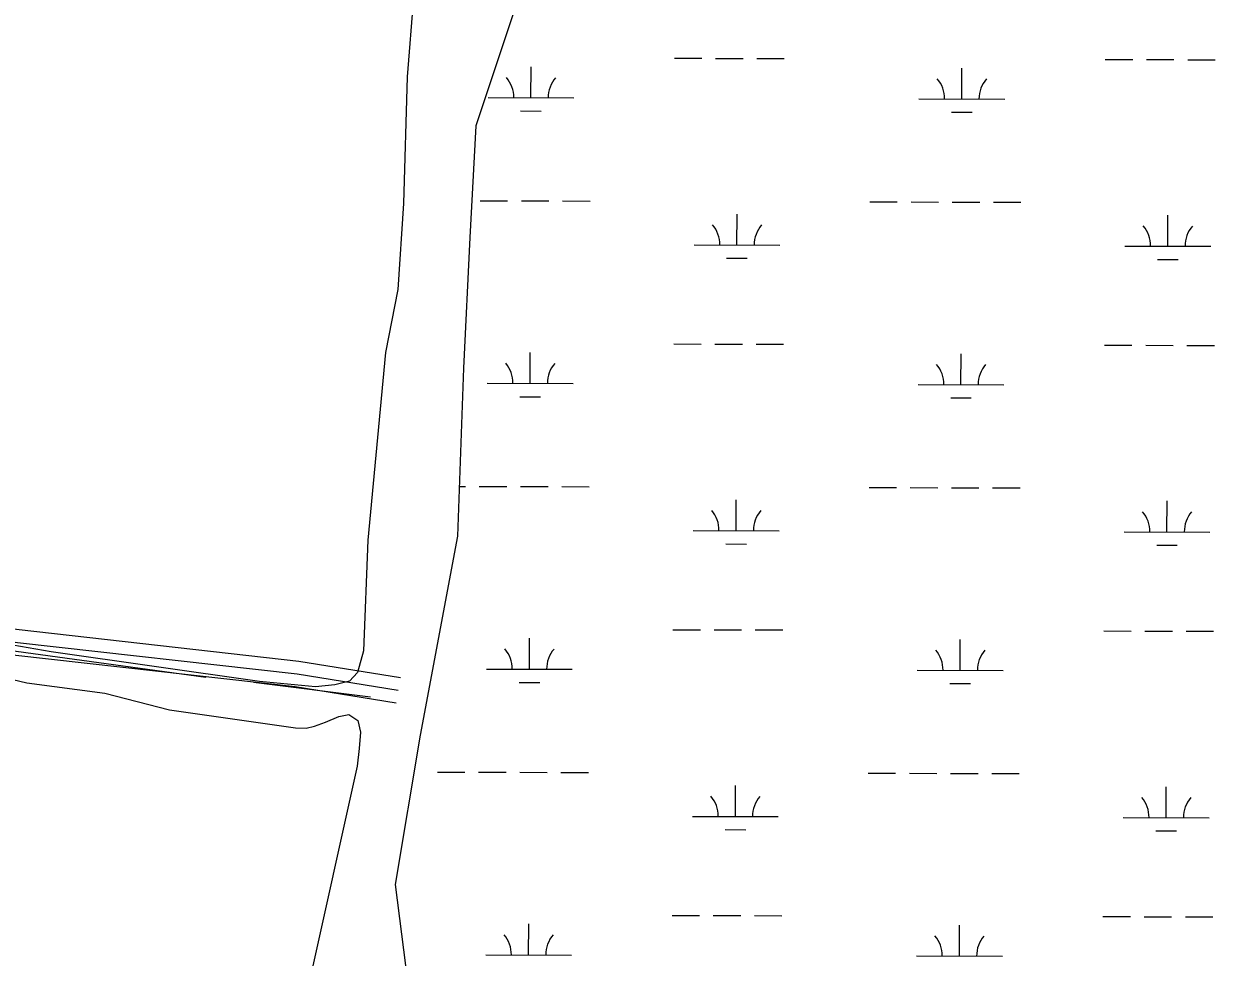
# Model space of a CAD drawing. Extents: x 3161615 to 3199515, y 867541 to 892976.
# Drawn here: x 3181719 to 3183107, y 874241 to 875328 of the extents above; entities that cross this region are included whole.
import ezdxf

# ---------------------------------------------------------------- set-up
doc = ezdxf.new("R2010")
doc.units = 0
for name, color, linetype in [('V-ROAD-CNTR', 7, 'Continuous'), ('V-SITE-VEGE', 7, 'Continuous'), ('V-TOPO-SHOR', 7, 'Continuous'), ('V-WETL-SWMP', 7, 'Continuous')]:
    doc.layers.add(name, color=color, linetype=linetype)

msp = doc.modelspace()

# ---------------------------------------------------------------- linework, layer by layer
at = {"layer": 'V-ROAD-CNTR'}
for points in [[(3180809.1, 874768.6), (3180852.5, 874753.8), (3180882.1, 874728.2), (3180972.2, 874717.6), (3181182.3, 874679.4), (3181400.8, 874648.7), (3181711.8, 874607.4), (3182037.5, 874570.8), (3182155.4, 874551.8)], [(3180841.7, 874773.3), (3180860.1, 874767.1), (3180888.4, 874742.5), (3180974.4, 874732.5), (3181184.7, 874694.2), (3181402.8, 874663.6), (3181713.6, 874622.3), (3182039.5, 874585.7), (3182157.8, 874566.6)], [(3180836.4, 874743.4), (3180844.9, 874740.5), (3180875.8, 874713.8), (3180970, 874702.8), (3181179.9, 874664.6), (3181398.8, 874633.9), (3181709.9, 874592.5), (3182035.4, 874556), (3182153, 874537)]]:
    msp.add_lwpolyline(points, dxfattribs=at)
msp.add_spline([(3181142.9, 878745.8), (3181227.8, 878744.4), (3181287.2, 878734.5), (3181333.6, 878705.1), (3181384.3, 878697.1), (3181461, 878704.2), (3181526.8, 878723.9), (3181588.6, 878750.2), (3181691.6, 878808), (3181778.8, 878848.8), (3181891.1, 878885.3), (3181969.5, 878895), (3182042.6, 878893.6), (3182129.5, 878862.2), (3182187.3, 878804.8), (3182219.9, 878725.3), (3182228.6, 878665.3), (3182190.5, 878564.7), (3182134.6, 878480), (3182037.4, 878289.3), (3181973.4, 878091.5), (3181909.3, 877890.6), (3181841, 877673.2), (3181776.7, 877483.3), (3181717.1, 877305.8), (3181625.4, 877110.4), (3181564.3, 876946.2), (3181516.6, 876794.5), (3181466.3, 876661.7), (3181419.4, 876520.9), (3181351.7, 876343.8), (3181283.7, 876183.7), (3181207.7, 876034.9), (3181135.3, 875907.4), (3181063.8, 875793.7), (3180985.2, 875585.5), (3180930.6, 875426.9), (3180871.9, 875270.8), (3180807.9, 875086.5), (3180804, 874968.2), (3180830.5, 874831.4), (3180789.6, 874606.7), (3180731.2, 874459.8), (3180620.4, 874345.6), (3180437.1, 874039.4), (3180337.9, 873789.7), (3180301.3, 873695.1)], degree=3, dxfattribs=at)
at = {"layer": 'V-SITE-VEGE'}
for p, q in [((3182195.5, 875632), (3182165.7, 875265.9)), ((3182165.7, 875265.9), (3182161.5, 875118.6)), ((3182161.5, 875118.6), (3182154.7, 875018.2)), ((3182154.7, 875018.2), (3182140.3, 874945.1)), ((3182140.3, 874945.1), (3182120, 874726.6)), ((3182120, 874726.6), (3182115, 874597.8)), ((3181751.1, 874596.6), (3181609.4, 874620.9)), ((3181993.8, 874561.9), (3181751.1, 874596.6)), ((3182115, 874597.8), (3182107.7, 874572.3)), ((3181654.5, 874576.1), (3181722.5, 874560.5)), ((3182107.7, 874572.3), (3182098.7, 874562.3)), ((3181722.5, 874560.5), (3181813.5, 874548.5)), ((3182058.9, 874555.8), (3181993.8, 874561.9)), ((3182081.4, 874558), (3182058.9, 874555.8)), ((3182098.7, 874562.3), (3182081.4, 874558)), ((3181813.5, 874548.5), (3181888.8, 874528.9)), ((3181888.8, 874528.9), (3182035.5, 874507.8)), ((3182057.7, 874509.9), (3182070.7, 874514.7)), ((3182070.7, 874514.7), (3182086.3, 874521.2)), ((3182086.3, 874521.2), (3182097.9, 874523.4)), ((3182097.9, 874523.4), (3182108.1, 874516.3)), ((3182108.1, 874516.3), (3182111.5, 874503)), ((3182035.5, 874507.8), (3182047.9, 874507.7)), ((3182047.9, 874507.7), (3182057.7, 874509.9)), ((3182111.5, 874503), (3182110, 874483.7)), ((3182110, 874483.7), (3182107.4, 874463.5)), ((3182107.4, 874463.5), (3182004.1, 873997))]:
    msp.add_line(p, q, dxfattribs=at)
at = {"layer": 'V-TOPO-SHOR'}
msp.add_line((3181986.9, 874561.3), (3182123.2, 874544.2), dxfattribs=at)
msp.add_lwpolyline([(3181304.9, 873447.5), (3181291.2, 873519.9), (3181297.4, 873725.8), (3181314.2, 873773), (3181342.2, 873834.1), (3181395.2, 873906.3), (3181448.3, 873970.2), (3181509.7, 874039.6), (3181543.2, 874086.8), (3181604.8, 874236.8), (3181633.1, 874412), (3181661.5, 874603.9), (3181931.3, 874567)], dxfattribs=at)
at = {"layer": 'V-WETL-SWMP'}
for p, q in [((3182289.4, 875339.3), (3182245.9, 875209)), ((3182309.9, 875241.6), (3182310, 875277.6)), ((3182477.1, 875287.6), (3182509.1, 875287.5)), ((3182525.1, 875287.4), (3182557.1, 875287.4)), ((3182573.1, 875287.3), (3182605.1, 875287.2)), ((3182979, 875286.2), (3183011, 875286.1)), ((3183027, 875286.1), (3183059, 875286)), ((3183075, 875285.9), (3183107, 875285.8)), ((3182811.9, 875240.2), (3182812, 875276.2)), ((3182259.9, 875241.7), (3182359.9, 875241.5)), ((3182761.9, 875240.4), (3182861.9, 875240.1)), ((3182297.9, 875226.2), (3182321.9, 875226.1)), ((3182799.8, 875224.8), (3182823.8, 875224.8)), ((3182245.9, 875209), (3182238.7, 875078.7)), ((3182250.8, 875121.7), (3182282.8, 875121.6)), ((3182298.8, 875121.6), (3182330.8, 875121.5)), ((3182346.8, 875121.4), (3182378.8, 875121.3)), ((3182704.7, 875120.4), (3182736.7, 875120.4)), ((3182752.7, 875120.3), (3182784.7, 875120.2)), ((3182800.7, 875120.2), (3182832.7, 875120.1)), ((3182848.7, 875120), (3182880.7, 875120)), ((3182549.9, 875070.1), (3182550, 875106.1)), ((3183051.8, 875068.7), (3183051.9, 875104.7)), ((3182238.7, 875078.7), (3182231.5, 874926.6)), ((3182499.9, 875070.3), (3182599.9, 875070)), ((3183001.8, 875068.9), (3183101.8, 875068.6)), ((3182537.9, 875054.7), (3182561.9, 875054.7)), ((3183039.8, 875053.3), (3183063.8, 875053.3)), ((3182309, 874908.9), (3182309.1, 874944.9)), ((3182476.2, 874954.9), (3182508.2, 874954.8)), ((3182524.2, 874954.8), (3182556.2, 874954.7)), ((3182572.2, 874954.6), (3182604.2, 874954.5)), ((3182810.9, 874907.5), (3182811, 874943.5)), ((3182978.1, 874953.5), (3183010.1, 874953.4)), ((3183026.1, 874953.4), (3183058.1, 874953.3)), ((3183074.1, 874953.2), (3183106.1, 874953.2)), ((3182231.5, 874926.6), (3182224.2, 874731.1)), ((3182259, 874909.1), (3182359, 874908.8)), ((3182760.9, 874907.7), (3182860.9, 874907.4)), ((3182297, 874893.5), (3182321, 874893.5)), ((3182798.9, 874892.1), (3182822.9, 874892.1)), ((3182226.4, 874789.1), (3182233.8, 874789.1)), ((3182249.8, 874789), (3182281.8, 874788.9)), ((3182297.8, 874788.9), (3182329.8, 874788.8)), ((3182345.8, 874788.8), (3182377.8, 874788.7)), ((3182703.8, 874787.8), (3182735.8, 874787.7)), ((3182751.8, 874787.6), (3182783.8, 874787.5)), ((3182799.8, 874787.5), (3182831.8, 874787.4)), ((3182847.8, 874787.4), (3182879.8, 874787.3)), ((3182549, 874737.5), (3182549.1, 874773.5)), ((3183050.9, 874736.1), (3183051, 874772.1)), ((3182499, 874737.6), (3182599, 874737.3)), ((3183000.9, 874736.2), (3183100.9, 874735.9)), ((3182224.2, 874731.1), (3182180.8, 874499.4)), ((3182537, 874722.1), (3182561, 874722)), ((3183038.9, 874720.7), (3183062.9, 874720.6)), ((3182308.1, 874576.3), (3182308.2, 874612.3)), ((3182475.3, 874622.2), (3182507.3, 874622.1)), ((3182523.3, 874622.1), (3182555.3, 874622)), ((3182571.3, 874622), (3182603.3, 874621.9)), ((3182810, 874574.9), (3182810.1, 874610.9)), ((3182977.2, 874620.8), (3183009.2, 874620.7)), ((3183025.2, 874620.7), (3183057.2, 874620.6)), ((3183073.2, 874620.6), (3183105.2, 874620.5)), ((3182258.1, 874576.4), (3182358.1, 874576.1)), ((3182760, 874575), (3182860, 874574.7)), ((3182296.1, 874560.9), (3182320.1, 874560.8)), ((3182798, 874559.5), (3182822, 874559.4)), ((3182180.8, 874499.4), (3182151.9, 874325.6)), ((3182200.9, 874456.5), (3182232.9, 874456.4)), ((3182248.9, 874456.3), (3182280.9, 874456.3)), ((3182296.9, 874456.2), (3182328.9, 874456.1)), ((3182344.9, 874456.1), (3182376.9, 874456)), ((3182702.8, 874455.1), (3182734.8, 874455)), ((3182750.8, 874455), (3182782.8, 874454.9)), ((3182798.8, 874454.8), (3182830.8, 874454.7)), ((3182846.8, 874454.7), (3182878.8, 874454.6)), ((3182548.1, 874404.8), (3182548.2, 874440.8)), ((3183050, 874403.4), (3183050.1, 874439.4)), ((3182498.1, 874404.9), (3182598.1, 874404.6)), ((3183000, 874403.5), (3183100, 874403.3)), ((3182536.1, 874389.4), (3182560.1, 874389.3)), ((3183038, 874388), (3183062, 874387.9)), ((3182151.9, 874325.6), (3182166.4, 874209.8)), ((3182307.2, 874243.6), (3182307.3, 874279.6)), ((3182474.4, 874289.6), (3182506.4, 874289.5)), ((3182522.4, 874289.4), (3182554.4, 874289.3)), ((3182570.4, 874289.3), (3182602.4, 874289.2)), ((3182809.1, 874242.2), (3182809.2, 874278.2)), ((3182976.3, 874288.2), (3183008.3, 874288.1)), ((3183024.3, 874288), (3183056.3, 874287.9)), ((3183072.3, 874287.9), (3183104.3, 874287.8)), ((3182257.2, 874243.7), (3182357.2, 874243.4)), ((3182759.1, 874242.3), (3182859.1, 874242.1))]:
    msp.add_line(p, q, dxfattribs=at)
for centre, start, end in [((3182254.7, 875242.2), 359.0699, 40.6135), ((3182365.2, 875241.9), 139.0699, 180.6135), ((3182756.6, 875240.8), 359.0699, 40.6135), ((3182867.1, 875240.5), 139.0699, 180.6135), ((3182494.7, 875070.8), 359.0699, 40.6135), ((3182605.2, 875070.4), 139.0699, 180.6135), ((3182996.6, 875069.4), 359.0699, 40.6135), ((3183107.1, 875069.1), 139.0699, 180.6135), ((3182253.8, 874909.6), 359.0699, 40.6135), ((3182364.3, 874909.3), 139.0699, 180.6135), ((3182755.7, 874908.2), 359.0699, 40.6135), ((3182866.2, 874907.9), 139.0699, 180.6135), ((3182493.8, 874738.1), 359.0699, 40.6135), ((3182604.3, 874737.8), 139.0699, 180.6135), ((3182995.7, 874736.7), 359.0699, 40.6135), ((3183106.2, 874736.4), 139.0699, 180.6135), ((3182252.9, 874576.9), 359.0699, 40.6135), ((3182363.4, 874576.6), 139.0699, 180.6135), ((3182754.8, 874575.5), 359.0699, 40.6135), ((3182865.3, 874575.2), 139.0699, 180.6135), ((3182492.9, 874405.4), 359.0699, 40.6135), ((3182603.3, 874405.1), 139.0699, 180.6135), ((3182994.8, 874404), 359.0699, 40.6135), ((3183105.3, 874403.7), 139.0699, 180.6135), ((3182251.9, 874244.2), 359.0699, 40.6135), ((3182362.4, 874243.9), 139.0699, 180.6135), ((3182753.9, 874242.8), 359.0699, 40.6135), ((3182864.3, 874242.5), 139.0699, 180.6135)]:
    msp.add_arc(centre, 35.2, start, end, dxfattribs=at)

doc.saveas('drawing.dxf')
